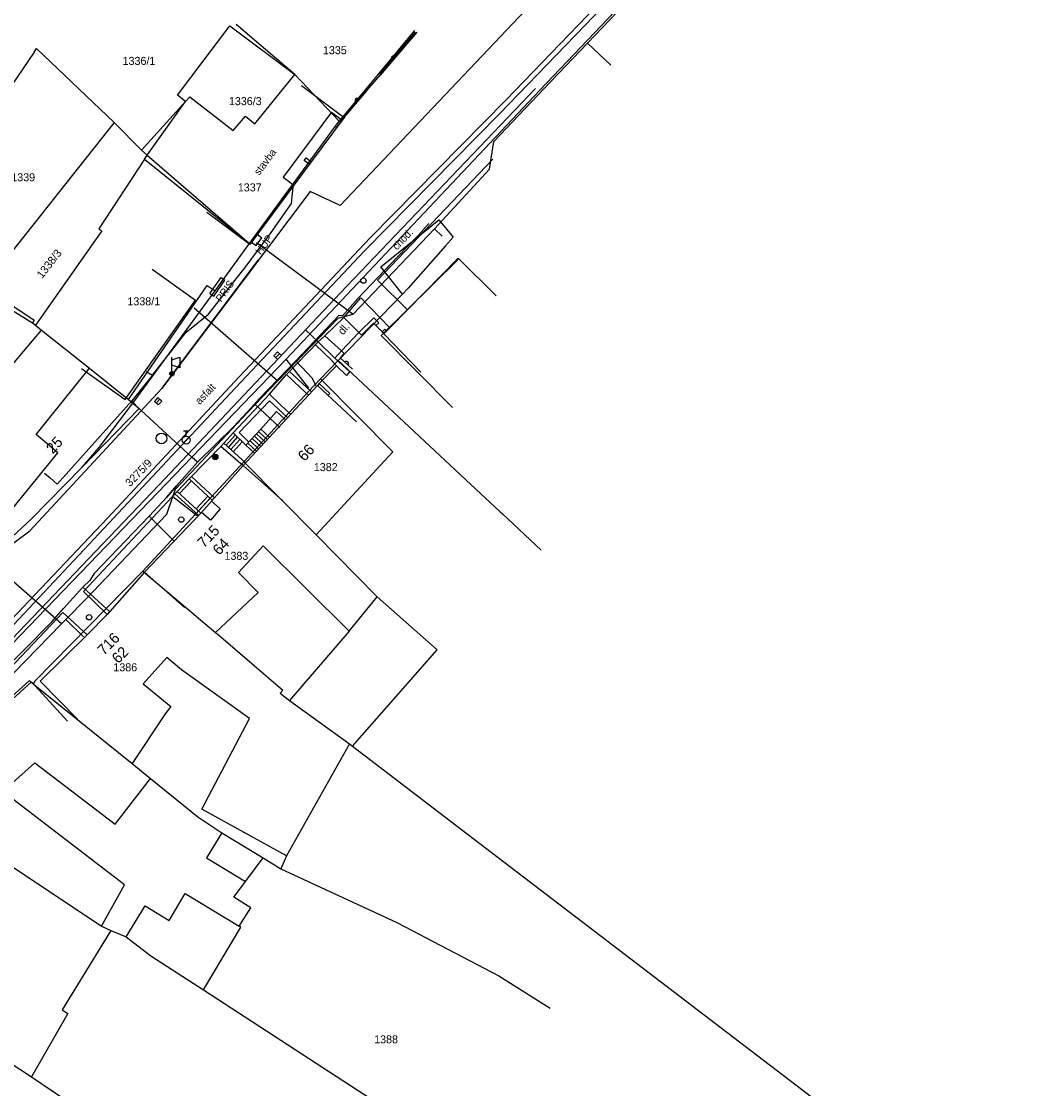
# Model space of a CAD drawing. Extents: x -601580 to 4, y -1204314 to 4.
# Drawn here: x -600140.2 to -600045.4, y -1203702.1 to -1203602.1 of the extents above; entities that cross this region are included whole.
import ezdxf

# ---------------------------------------------------------------- set-up
doc = ezdxf.new("R2010")
doc.units = 0
for name, color, linetype in [('00-INNOGY-NTL', 7, 'Continuous'), ('00-KN-HRANICE PARCEL', 7, 'Continuous'), ('00-KN-PARC. CISLA', 7, 'Continuous'), ('00-KN-VNITRNI KRESBA', 7, 'Continuous'), ('00-POLOHOPIS', 7, 'Continuous'), ('00-SITE KOM. KABEL', 7, 'Continuous'), ('00-VAK-VODA-RAD IGIS', 7, 'Continuous'), ('Vrstva 25', 7, 'Continuous'), ('Vrstva 27', 7, 'Continuous'), ('Vrstva 28', 7, 'Continuous'), ('Vrstva 33', 7, 'Continuous'), ('Vrstva 40', 7, 'Continuous')]:
    doc.layers.add(name, color=color, linetype=linetype)

# ---------------------------------------------------------------- blocks, each defined once
blk = doc.blocks.new('6.14A_120')
at = {"layer": 'Vrstva 28'}
blk.add_circle((0, 0), 0.25, dxfattribs=at)
blk = doc.blocks.new('6.14A_122')
at = {"layer": 'Vrstva 28'}
blk.add_circle((0, 0), 0.25, dxfattribs=at)
blk = doc.blocks.new('6.01A_980')
at = {"layer": 'Vrstva 25'}
for radius in [0.25, 0.2, 0.15, 0.1, 0.05]:
    blk.add_circle((0, 0), radius, dxfattribs=at)
blk = doc.blocks.new('6.20_46')
at = {"layer": 'Vrstva 27'}
blk.add_circle((0, 0), 0.5, dxfattribs=at)
blk = doc.blocks.new('6.30_66')
at = {"layer": 'Vrstva 27'}
blk.add_line((-0.25, 0), (0.25, 0), dxfattribs=at)
blk.add_lwpolyline([(-0.251, -0.25), (0.25, -0.251), (0.251, 0.25), (-0.25, 0.251)], close=True, dxfattribs=at)
blk = doc.blocks.new('6.14A_124')
at = {"layer": 'Vrstva 28'}
blk.add_circle((0, 0), 0.25, dxfattribs=at)
blk = doc.blocks.new('6.30_162')
at = {"layer": 'Vrstva 27'}
blk.add_line((-0.25, 0), (0.25, 0), dxfattribs=at)
blk.add_lwpolyline([(-0.249, -0.25), (0.25, -0.249), (0.249, 0.25), (-0.25, 0.249)], close=True, dxfattribs=at)
blk = doc.blocks.new('6.790_8')
at = {"layer": 'Vrstva 33'}
blk.add_line((0, 0.2), (0, 1.55), dxfattribs=at)
blk.add_lwpolyline([(0, 1.3), (0.75, 1.55), (0.75, 0.55), (0, 0.8)], dxfattribs=at)
for radius in [0.2, 0.145, 0.0876]:
    blk.add_circle((0, 0), radius, dxfattribs=at)
blk = doc.blocks.new('6.13_82')
at = {"layer": 'Vrstva 28'}
for p, q in [((-0.258, -0.272), (0.272, 0.258)), ((-0.25, 0.875), (0.25, 0.875)), ((0, 0.375), (0, 0.875))]:
    blk.add_line(p, q, dxfattribs=at)
blk.add_circle((0, 0), 0.375, dxfattribs=at)
blk = doc.blocks.new('DL_12')
at = {"layer": 'Vrstva 40'}
blk.add_text('dl.', height=0.75, rotation=0, dxfattribs=at).set_placement((-0.174, -0.375))

msp = doc.modelspace()

# ---------------------------------------------------------------- linework, layer by layer
at = {"layer": '00-INNOGY-NTL'}
for p, q in [((-600087.18, -1203604.16), (-600085, -1203606.24)), ((-600101.52, -1203621.57), (-600100.79, -1203622.24)), ((-600118.19, -1203622.84), (-600109.12, -1203629.56)), ((-600124.03, -1203628.95), (-600116.19, -1203635.81)), ((-600118.29, -1203638.02), (-600116, -1203640.18)), ((-600126, -1203646.64), (-600123.74, -1203648.43)), ((-600136.43, -1203658.56), (-600143.48, -1203652.41)), ((-600136.04, -1203658.16), (-600134.37, -1203659.79))]:
    msp.add_line(p, q, dxfattribs=at)
for points in [[(-600091.26, -1203608.44), (-600087.18, -1203604.16), (-600082.4, -1203599.15)], [(-600143.17, -1203665.46), (-600136.43, -1203658.56), (-600136.04, -1203658.16), (-600134.11, -1203656.19), (-600126.57, -1203648.28), (-600126, -1203646.64), (-600125.76, -1203645.94), (-600119.52, -1203639.29), (-600118.29, -1203638.02), (-600116.19, -1203635.81), (-600110.52, -1203629.92), (-600109.12, -1203629.56), (-600102.74, -1203622.89), (-600101.52, -1203621.57), (-600096.34, -1203615.97), (-600095.95, -1203613.39), (-600091.26, -1203608.44)]]:
    msp.add_lwpolyline(points, dxfattribs=at)
at = {"layer": '00-KN-HRANICE PARCEL'}
for p, q in [((-600114.6, -1203607.12), (-600120.07, -1203602.44)), ((-600103.38, -1203602.99), (-600110.42, -1203611.48)), ((-600139.01, -1203605.01), (-600141.13, -1203608.15)), ((-600139.01, -1203605.01), (-600138.79, -1203604.68)), ((-600138.79, -1203604.68), (-600131.51, -1203611.62)), ((-600110.42, -1203611.48), (-600114.6, -1203607.12)), ((-600128.95, -1203614.21), (-600124.82, -1203609.64)), ((-600131.51, -1203611.62), (-600141.76, -1203624.52)), ((-600131.51, -1203611.62), (-600128.95, -1203614.21)), ((-600118.83, -1203622.95), (-600110.42, -1203611.48)), ((-600144.37, -1203627.17), (-600139.16, -1203630.38)), ((-600104.51, -1203627.68), (-600110.52, -1203633.9)), ((-600138.31, -1203631.06), (-600133.83, -1203634.63)), ((-600113.31, -1203636.79), (-600119.35, -1203643.38)), ((-600132.92, -1203642.06), (-600129.76, -1203637.91)), ((-600134.52, -1203643.88), (-600132.92, -1203642.06)), ((-600134.52, -1203643.88), (-600139.25, -1203648.73)), ((-600119.35, -1203643.38), (-600128.81, -1203653.62)), ((-600139.25, -1203648.73), (-600144.24, -1203653.31)), ((-600106.87, -1203656.03), (-600101.27, -1203661)), ((-600109.17, -1203670.02), (-600101.27, -1203661)), ((-600109.48, -1203669.82), (-600109.17, -1203670.02)), ((-600117.56, -1203680.49), (-600115.9, -1203681.5)), ((-600123.14, -1203692.86), (-600099.6, -1203708.15)), ((-600146.12, -1203696.49), (-600139.25, -1203701.01)), ((-600139.25, -1203701.01), (-600135.97, -1203703.2))]:
    msp.add_line(p, q, dxfattribs=at)
for points in [[(-600124.82, -1203609.64), (-600125.58, -1203609.03), (-600120.68, -1203602.55), (-600114.6, -1203607.12)], [(-600124.82, -1203609.64), (-600124.42, -1203609.2), (-600120.35, -1203612.36), (-600119.21, -1203611.02), (-600118.32, -1203611.72), (-600114.6, -1203607.12)], [(-600128.95, -1203614.21), (-600128.41, -1203614.67), (-600118.83, -1203622.95)], [(-600104.51, -1203627.68), (-600106.53, -1203625.11), (-600101.11, -1203620.71), (-600099.76, -1203622.36)], [(-600129.76, -1203637.91), (-600122.06, -1203627.37), (-600118.83, -1203622.95)], [(-600099.76, -1203622.36), (-600100.48, -1203623.17), (-600103.97, -1203627.12), (-600104.51, -1203627.68)], [(-600143.3, -1203627.26), (-600138.99, -1203630.12), (-600139.16, -1203630.38)], [(-600148.56, -1203638.94), (-600145.65, -1203635.27), (-600143.4, -1203637.06), (-600138.31, -1203631.06)], [(-600139.16, -1203630.38), (-600138.88, -1203630.6), (-600138.31, -1203631.06)], [(-600110.52, -1203633.9), (-600112.17, -1203635.61), (-600113.31, -1203636.79)], [(-600110.52, -1203633.9), (-600109.66, -1203634.71), (-600098.09, -1203645.52), (-600095.36, -1203648.07), (-600095.15, -1203648.27), (-600091.51, -1203651.68)], [(-600148.56, -1203638.94), (-600151.79, -1203642.99), (-600143.07, -1203650.23), (-600136.77, -1203642.56), (-600138.82, -1203640.83), (-600133.83, -1203634.63)], [(-600133.83, -1203634.63), (-600130.17, -1203637.56), (-600129.76, -1203637.91)], [(-600129.76, -1203637.91), (-600129.17, -1203638.41), (-600134.52, -1203643.88)], [(-600119.35, -1203643.38), (-600112.6, -1203650.22), (-600106.87, -1203656.03)], [(-600128.81, -1203653.62), (-600138.93, -1203663.95), (-600139.09, -1203664.18)], [(-600128.81, -1203653.62), (-600122.01, -1203659.38), (-600121.53, -1203659.79), (-600115.7, -1203664.78), (-600115.96, -1203665.06)], [(-600139.09, -1203664.18), (-600139.46, -1203663.9), (-600150.38, -1203673.74), (-600151.22, -1203674.34), (-600151.04, -1203674.64)], [(-600139.09, -1203664.18), (-600129.82, -1203671.66), (-600128.12, -1203673.04), (-600123.67, -1203676.63), (-600121.42, -1203678.14), (-600117.56, -1203680.49)], [(-600115.96, -1203665.06), (-600115.09, -1203665.76), (-600109.48, -1203669.82)], [(-600109.48, -1203669.82), (-600115.36, -1203680.31), (-600115.9, -1203681.5)], [(-600109.17, -1203670.02), (-600105.76, -1203672.66), (-600098.98, -1203677.83), (-600059.33, -1203708.12), (-599980.74, -1203771.13)], [(-600151.04, -1203674.64), (-600132.68, -1203686.89), (-600131.82, -1203687.3)], [(-600123.14, -1203692.86), (-600119.63, -1203686.98), (-600119.8, -1203686.88), (-600118.7, -1203685.16), (-600120.3, -1203684.16), (-600119.21, -1203682.7), (-600117.56, -1203680.49)], [(-600115.9, -1203681.5), (-600105.03, -1203686.53), (-600095.47, -1203691.55), (-600090.67, -1203694.57)], [(-600131.82, -1203687.3), (-600136.37, -1203694.72), (-600135.85, -1203695.07), (-600139.25, -1203701.01)], [(-600131.82, -1203687.3), (-600130.38, -1203687.89), (-600128.06, -1203689.67), (-600123.14, -1203692.86)]]:
    msp.add_lwpolyline(points, dxfattribs=at)
at = {"layer": '00-KN-VNITRNI KRESBA'}
for p, q in [((-600128.41, -1203614.67), (-600124.82, -1203609.64)), ((-600128.67, -1203615.03), (-600132.93, -1203621.56)), ((-600128.67, -1203615.03), (-600128.41, -1203614.67)), ((-600128.67, -1203615.03), (-600118.83, -1203622.95)), ((-600132.67, -1203621.76), (-600138.88, -1203630.6)), ((-600132.93, -1203621.56), (-600132.67, -1203621.76)), ((-600106.5, -1203631.57), (-600099.3, -1203624.43)), ((-600130.17, -1203637.56), (-600122.79, -1203626.86)), ((-600122.79, -1203626.86), (-600122.06, -1203627.37)), ((-600106.5, -1203631.57), (-600099.82, -1203638.31)), ((-600112.17, -1203635.61), (-600105.4, -1203642.45)), ((-600105.4, -1203642.45), (-600112.6, -1203650.22)), ((-600119.86, -1203653.76), (-600117.55, -1203651.26)), ((-600117.55, -1203651.26), (-600109.5, -1203659.26)), ((-600118.02, -1203655.62), (-600119.86, -1203653.76)), ((-600122.01, -1203659.38), (-600118.02, -1203655.62)), ((-600109.5, -1203659.26), (-600106.87, -1203656.03)), ((-600109.5, -1203659.26), (-600115.09, -1203665.76)), ((-600126.59, -1203661.73), (-600128.78, -1203664.17)), ((-600125.19, -1203662.88), (-600126.59, -1203661.73)), ((-600118.82, -1203667.44), (-600125.19, -1203662.88)), ((-600128.78, -1203664.17), (-600126.2, -1203666.31)), ((-600126.2, -1203666.31), (-600126.74, -1203667)), ((-600126.74, -1203667), (-600129.82, -1203671.66)), ((-600123.3, -1203675.93), (-600118.82, -1203667.44)), ((-600141.94, -1203674.28), (-600138.94, -1203671.57)), ((-600138.94, -1203671.57), (-600131.41, -1203677.34)), ((-600131.41, -1203677.34), (-600128.12, -1203673.04)), ((-600130.54, -1203683.01), (-600141.94, -1203674.28)), ((-600115.36, -1203680.31), (-600123.3, -1203675.93)), ((-600121.42, -1203678.14), (-600122.85, -1203680.49)), ((-600122.85, -1203680.49), (-600119.21, -1203682.7)), ((-600132.68, -1203686.89), (-600130.54, -1203683.01)), ((-600126.37, -1203686.34), (-600124.85, -1203683.83)), ((-600124.85, -1203683.83), (-600119.8, -1203686.88)), ((-600130.38, -1203687.89), (-600128.62, -1203684.98)), ((-600128.62, -1203684.98), (-600126.37, -1203686.34))]:
    msp.add_line(p, q, dxfattribs=at)
at = {"layer": '00-POLOHOPIS'}
for p, q in [((-600110.343, -1203619.365), (-600086.756, -1203594.491)), ((-600106.555, -1203607.158), (-600103.132, -1203603.132)), ((-600106.593, -1203607.126), (-600107.87, -1203608.617)), ((-600106.631, -1203607.093), (-600106.555, -1203607.158)), ((-600109.961, -1203611.135), (-600107.834, -1203608.648)), ((-600109.737, -1203626.963), (-600092.057, -1203608.422)), ((-600107.91, -1203608.583), (-600107.834, -1203608.648)), ((-600111.145, -1203610.628), (-600115.682, -1203616.732)), ((-600111.145, -1203610.628), (-600110.141, -1203611.377)), ((-600110.71, -1203612.138), (-600109.961, -1203611.135)), ((-600110.71, -1203612.138), (-600109.961, -1203611.135)), ((-600113.716, -1203615.162), (-600113.537, -1203614.922)), ((-600113.234, -1203615.522), (-600113.716, -1203615.162)), ((-600113.537, -1203614.922), (-600113.056, -1203615.281)), ((-600096.051, -1203615.029), (-600106.853, -1203626.389)), ((-600115.682, -1203616.732), (-600114.675, -1203617.475)), ((-600113.138, -1203618.06), (-600127.04, -1203636.513)), ((-600110.343, -1203619.365), (-600113.138, -1203618.06)), ((-600118.107, -1203622.078), (-600117.68, -1203622.397)), ((-600118.653, -1203622.81), (-600118.217, -1203623.135)), ((-600118.217, -1203623.135), (-600117.68, -1203622.397)), ((-600127.04, -1203636.513), (-600117.978, -1203624.482)), ((-600127.958, -1203625.35), (-600123.881, -1203628.244)), ((-600122.555, -1203627.61), (-600121.497, -1203626.111)), ((-600121.497, -1203626.111), (-600121.13, -1203626.371)), ((-600127.322, -1203645.59), (-600109.737, -1203626.963)), ((-600122.188, -1203627.87), (-600121.13, -1203626.371)), ((-600104.029, -1203629.141), (-600106.853, -1203626.389)), ((-600130.489, -1203637.554), (-600123.881, -1203628.244)), ((-600122.555, -1203627.61), (-600122.188, -1203627.87)), ((-600110.005, -1203629.865), (-600108.397, -1203628.021)), ((-600108.397, -1203628.021), (-600105.686, -1203630.829)), ((-600111.772, -1203631.591), (-600110.005, -1203629.865)), ((-600110.005, -1203629.865), (-600108.601, -1203631.262)), ((-600108.601, -1203631.262), (-600107.199, -1203629.896)), ((-600107.199, -1203629.896), (-600106.733, -1203630.379)), ((-600113.581, -1203631.035), (-600112.415, -1203632.136)), ((-600110.226, -1203633.001), (-600108.601, -1203631.262)), ((-600108.35, -1203631.52), (-600108.601, -1203631.262)), ((-600108.349, -1203631.519), (-600107.208, -1203630.407)), ((-600107.208, -1203630.407), (-600106.992, -1203630.631)), ((-600106.733, -1203630.379), (-600106.992, -1203630.631)), ((-600106.992, -1203630.631), (-600106.415, -1203631.228)), ((-600106.156, -1203630.976), (-600106.415, -1203631.228)), ((-600106.415, -1203631.228), (-600106.263, -1203631.386)), ((-600106.156, -1203630.976), (-600106.003, -1203631.135)), ((-600115.353, -1203635.206), (-600112.415, -1203632.136)), ((-600111.772, -1203631.591), (-600112.415, -1203632.136)), ((-600112.415, -1203632.136), (-600110.837, -1203633.673)), ((-600111.772, -1203631.591), (-600110.226, -1203633.001)), ((-600111.102, -1203633.945), (-600112.68, -1203632.408)), ((-600110.226, -1203633.001), (-600110.837, -1203633.673)), ((-600109.959, -1203633.243), (-600110.331, -1203633.652)), ((-600109.959, -1203633.243), (-600110.226, -1203633.001)), ((-600110.685, -1203634.409), (-600111.119, -1203633.927)), ((-600109.438, -1203634.972), (-600110.837, -1203633.673)), ((-600109.193, -1203634.708), (-600110.331, -1203633.652)), ((-600134.566, -1203634.66), (-600130.489, -1203637.554)), ((-600116.946, -1203637.055), (-600115.353, -1203635.206)), ((-600115.353, -1203635.206), (-600114.077, -1203636.425)), ((-600113.022, -1203636.832), (-600115.079, -1203634.92)), ((-600112.299, -1203636.053), (-600110.685, -1203634.409)), ((-600109.734, -1203635.291), (-600110.684, -1203634.408)), ((-600109.731, -1203635.293), (-600109.435, -1203634.975)), ((-600112.299, -1203636.053), (-600112.462, -1203636.229)), ((-600111.302, -1203636.979), (-600112.299, -1203636.053)), ((-600139.392, -1203649.848), (-600127.04, -1203636.513)), ((-600120.365, -1203640.661), (-600116.946, -1203637.055)), ((-600116.946, -1203637.055), (-600115.925, -1203638.065)), ((-600113.308, -1203637.14), (-600114.077, -1203636.425)), ((-600111.466, -1203637.155), (-600111.302, -1203636.979)), ((-600119.808, -1203640.656), (-600116.972, -1203637.665)), ((-600115.267, -1203639.248), (-600116.972, -1203637.665)), ((-600114.982, -1203638.941), (-600115.925, -1203638.065)), ((-600116.31, -1203638.686), (-600117.772, -1203640.316)), ((-600115.47, -1203639.466), (-600116.31, -1203638.686)), ((-600119.167, -1203641.845), (-600117.772, -1203640.316)), ((-600116.96, -1203641.07), (-600117.772, -1203640.316)), ((-600121.491, -1203641.91), (-600120.365, -1203640.661)), ((-600121.028, -1203641.843), (-600120.142, -1203640.861)), ((-600120.805, -1203642.044), (-600119.941, -1203641.086)), ((-600120.582, -1203642.246), (-600119.726, -1203641.297)), ((-600120.365, -1203640.671), (-600119.167, -1203641.845)), ((-600119.808, -1203640.656), (-600118.897, -1203641.549)), ((-600117.776, -1203641.949), (-600118.58, -1203641.202)), ((-600117.572, -1203641.729), (-600118.378, -1203640.98)), ((-600117.368, -1203641.509), (-600118.176, -1203640.759)), ((-600117.164, -1203641.289), (-600117.974, -1203640.537)), ((-600124.483, -1203644.969), (-600121.491, -1203641.91)), ((-600121.512, -1203641.932), (-600119.436, -1203643.735)), ((-600121.25, -1203641.643), (-600119.205, -1203643.487)), ((-600120.359, -1203642.447), (-600119.512, -1203641.507)), ((-600118.369, -1203642.587), (-600119.167, -1203641.845)), ((-600118.184, -1203642.389), (-600118.985, -1203641.645)), ((-600117.98, -1203642.169), (-600118.783, -1203641.424)), ((-600125.61, -1203646.165), (-600124.483, -1203644.969)), ((-600125.392, -1203646.371), (-600124.265, -1203645.175)), ((-600122.328, -1203646.978), (-600124.483, -1203644.969)), ((-600122.124, -1203646.758), (-600124.278, -1203644.75)), ((-600152.083, -1203671.494), (-600127.322, -1203645.59)), ((-600134.377, -1203655.541), (-600125.61, -1203646.165)), ((-600123.383, -1203648.196), (-600125.61, -1203646.165)), ((-600123.585, -1203648.418), (-600125.812, -1203646.387)), ((-600122.723, -1203646.597), (-600123.823, -1203647.795)), ((-600122.524, -1203646.78), (-600123.624, -1203647.978)), ((-600121.589, -1203647.782), (-600122.396, -1203647.065)), ((-600122.499, -1203648.847), (-600123.32, -1203648.145)), ((-600121.589, -1203647.782), (-600122.499, -1203648.847)), ((-600150.797, -1203658.279), (-600139.392, -1203649.848)), ((-600132.15, -1203657.692), (-600134.377, -1203655.541)), ((-600144.943, -1203666.591), (-600136.321, -1203657.507)), ((-600136.321, -1203657.507), (-600134.045, -1203659.611)), ((-600133.939, -1203659.504), (-600132.15, -1203657.692))]:
    msp.add_line(p, q, dxfattribs=at)
for points in [[(-600106.631, -1203607.093), (-600103.273, -1203603.143)], [(-600113.968, -1203608.144), (-600109.961, -1203611.135), (-600113.056, -1203615.281), (-600114.675, -1203617.475), (-600118.814, -1203623.026), (-600122.822, -1203620.037)], [(-600110.037, -1203611.07), (-600107.91, -1203608.583)], [(-600095.721, -1203627.826), (-600099.285, -1203624.319), (-600104.029, -1203629.141), (-600105.686, -1203630.829), (-600106.263, -1203631.386), (-600102.79, -1203634.983)], [(-600108.397, -1203628.021), (-600105.686, -1203630.829)], [(-600112.415, -1203632.136), (-600110.837, -1203633.673)], [(-600108.799, -1203639.632), (-600112.462, -1203636.229), (-600119.436, -1203643.735), (-600115.699, -1203647.057)], [(-600115.699, -1203647.057), (-600119.436, -1203643.735), (-600122.396, -1203647.065), (-600123.32, -1203648.145), (-600128.667, -1203653.74), (-600124.916, -1203657.046)], [(-600124.916, -1203657.046), (-600128.667, -1203653.74), (-600132.15, -1203657.692), (-600134.045, -1203659.611), (-600138.438, -1203663.926), (-600134.934, -1203667.493)], [(-600135.878, -1203667.693), (-600139.244, -1203663.995), (-600143.617, -1203667.975), (-600146.057, -1203670.2), (-600150.123, -1203673.886), (-600146.765, -1203677.59)]]:
    msp.add_lwpolyline(points, dxfattribs=at)
for centre, start, end in [((-600105.336, -1203605.569), 49.62659, 229.62945), ((-600108.737, -1203609.55), 49.45993, 229.46279), ((-600109.753, -1203634.18), 315.75265, 135.75551)]:
    msp.add_arc(centre, 0.2, start, end, dxfattribs=at)
at = {"layer": '00-SITE KOM. KABEL'}
for points in [[(-600115.4, -1203633.77), (-600091.63, -1203608.58), (-600069.91, -1203585.76), (-600053.83, -1203568.99), (-600047.93, -1203562.4), (-600047.03, -1203563.4), (-600046.98, -1203563.89)], [(-600127.93, -1203635.26), (-600124.76, -1203631.23), (-600122.68, -1203629.56), (-600120.21, -1203626.4), (-600119.24, -1203625.2), (-600116.79, -1203621.92), (-600114.9, -1203619.18), (-600114.73, -1203617.64)], [(-600102.03, -1203621.08), (-600102.99, -1203622.16), (-600104.94, -1203624.16), (-600108.67, -1203628.1), (-600110.11, -1203629.73), (-600110.46, -1203629.69), (-600114.49, -1203633.92)], [(-600119.24, -1203625.2), (-600116.79, -1203621.92)], [(-600108.67, -1203628.1), (-600104.94, -1203624.16)], [(-600122.68, -1203629.56), (-600120.21, -1203626.4)], [(-600117.93, -1203637.49), (-600114.49, -1203633.92), (-600110.46, -1203629.69)], [(-600170.81, -1203691.52), (-600163.35, -1203683.75), (-600145.94, -1203665.46), (-600115.4, -1203633.77)], [(-600123.69, -1203643.41), (-600120.33, -1203640.1), (-600118.65, -1203638.31), (-600117.93, -1203637.49), (-600114.49, -1203633.92)], [(-600113.26, -1203636.48), (-600115.4, -1203633.77)], [(-600112.59, -1203636.31), (-600112.94, -1203635.58), (-600114.49, -1203633.92)], [(-600127.93, -1203635.26), (-600129.84, -1203637.69)], [(-600128.5, -1203634.93), (-600127.93, -1203635.26)], [(-600138.03, -1203644.44), (-600137.51, -1203644.89), (-600136.84, -1203645.48), (-600136.27, -1203644.87), (-600129.84, -1203637.69)], [(-600136.27, -1203644.87), (-600129.84, -1203637.69)], [(-600123.69, -1203643.41), (-600124.2, -1203643), (-600129.4, -1203638.2), (-600129.84, -1203637.69)], [(-600129.4, -1203638.2), (-600124.2, -1203643)], [(-600118.65, -1203638.31), (-600117.93, -1203637.49)], [(-600123.69, -1203643.41), (-600125.68, -1203645.64), (-600126.6, -1203646.73), (-600128.23, -1203648.49)], [(-600126.6, -1203646.73), (-600125.68, -1203645.64)], [(-600128.23, -1203648.49), (-600133.37, -1203653.86), (-600133.78, -1203654.5), (-600134.44, -1203655.13)], [(-600128.23, -1203648.49), (-600125.88, -1203650.82)], [(-600142.69, -1203663.74), (-600137.34, -1203658.38), (-600136.25, -1203657.13), (-600134.44, -1203655.13)], [(-600136.25, -1203657.13), (-600134.44, -1203655.13), (-600133.78, -1203654.5)], [(-600134.44, -1203655.13), (-600131.9, -1203657.43)], [(-600137.34, -1203658.38), (-600136.25, -1203657.13)]]:
    msp.add_lwpolyline(points, dxfattribs=at)
at = {"layer": '00-VAK-VODA-RAD IGIS'}
for points in [[(-600071.063, -1203584.227), (-600074.02, -1203587.57), (-600082.15, -1203596.33), (-600094.8, -1203609.48), (-600107.54, -1203622.42), (-600119.79, -1203635.42), (-600132.13, -1203648.68), (-600144.62, -1203661.82), (-600157.22, -1203674.96), (-600169.87, -1203688), (-600178.36, -1203696.67), (-600190.86, -1203709.88), (-600198.98, -1203718.66), (-600207.1, -1203727.65), (-600215.03, -1203736.89), (-600226.38, -1203750.64), (-600226.92, -1203751.09)], [(-600070.963, -1203585.101), (-600075.43, -1203589.86), (-600083, -1203597.91), (-600095.42, -1203610.79), (-600108.07, -1203623.63), (-600120.6, -1203636.97), (-600132.94, -1203650.15), (-600145.14, -1203663.11), (-600157.9, -1203676.31), (-600170.46, -1203689.24), (-600178.64, -1203697.86), (-600191.3, -1203710.97), (-600199.46, -1203719.8), (-600207.54, -1203728.87), (-600215.34, -1203737.96), (-600219.35, -1203742.8)]]:
    msp.add_lwpolyline(points, dxfattribs=at)

# ---------------------------------------------------------------- block references
at = {"layer": '00-POLOHOPIS'}
for name, p, xscale, yscale, rotation in [('6.14A_124', (-600108.165, -1203626.411), 1.00000173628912, 1.00000173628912, 45.88295952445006), ('DL_12', (-600110.242, -1203631.193), 1.00000021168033, 1.00000021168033, 49.33689157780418), ('6.30_66', (-600116.201, -1203633.449), 1.00000173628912, 1.00000173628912, 45.88295952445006), ('6.30_162', (-600127.393, -1203637.71), 0.99999872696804, 0.9999987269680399, -132.80346349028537)]:
    msp.add_blockref(name, p, dxfattribs=dict(at, xscale=xscale, yscale=yscale, rotation=rotation))
for name, p in [('6.790_8', (-600126.102, -1203635.139)), ('6.13_82', (-600124.752, -1203641.348))]:
    msp.add_blockref(name, p, dxfattribs=at)
at = {"layer": '00-POLOHOPIS', "rotation": -90.00000000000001}
for name, p in [('6.20_46', (-600127.07, -1203641.199)), ('6.01A_980', (-600122.034, -1203642.927)), ('6.14A_122', (-600125.219, -1203648.806)), ('6.14A_120', (-600133.862, -1203657.951))]:
    msp.add_blockref(name, p, dxfattribs=at)

# ---------------------------------------------------------------- texts
at = {"layer": '00-KN-PARC. CISLA'}
for s, p in [('1335', (-600111.955, -1203605.21)), ('1336/1', (-600130.719, -1203606.21)), ('1336/3', (-600120.761, -1203609.98)), ('1339', (-600141.145, -1203617.11)), ('1337', (-600119.925, -1203618.06)), ('1338/1', (-600130.269, -1203628.73)), ('1382', (-600112.805, -1203644.26)), ('1383', (-600121.175, -1203652.57)), ('1386', (-600131.585, -1203663.01)), ('1388', (-600107.155, -1203697.86))]:
    msp.add_text(s, height=0.75, dxfattribs=at).set_placement(p)
for s, rotation, p in [('1338/3', 52, (-600138.25, -1203626.273)), ('3275/9', 46, (-600130.012, -1203645.774))]:
    msp.add_text(s, height=0.75, rotation=rotation, dxfattribs=at).set_placement(p)
at = {"layer": '00-POLOHOPIS'}
for s, height, rotation, p in [('stavba', 0.7, 53.29007, (-600117.924, -1203616.609)), ('HUP', 0.7, 53.95878, (-600117.774, -1203624.055)), ('chod.', 0.7, 46.60406, (-600105.021, -1203623.612)), ('PRIS', 0.7, 54.53108, (-600121.491, -1203628.48)), ('asfalt', 0.7, 46.64823, (-600123.49, -1203638.078)), ('25', 1, 46.29936, (-600137.263, -1203642.697)), ('66', 1, 47.10412, (-600113.674, -1203643.41)), ('715', 1, 46.29838, (-600123.091, -1203651.524)), ('64', 1, 46.29838, (-600121.668, -1203652.206)), ('716', 1, 45.36054, (-600132.471, -1203661.574)), ('62', 1, 45.36054, (-600131.128, -1203662.349))]:
    msp.add_text(s, height=height, rotation=rotation, dxfattribs=at).set_placement(p)

doc.saveas('drawing.dxf')
